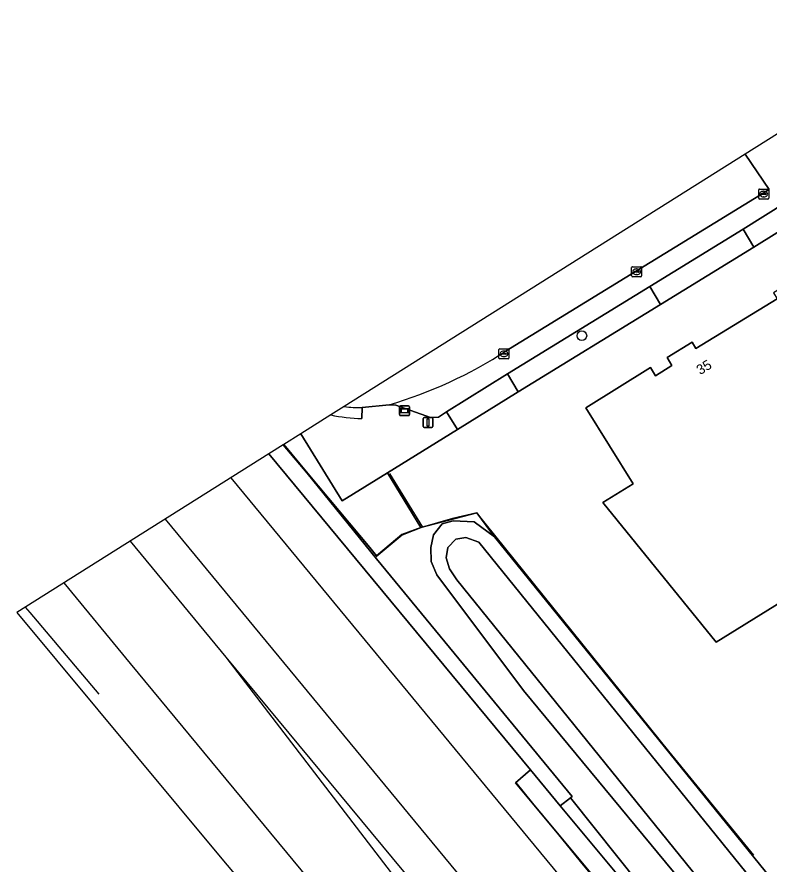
# Model space of a CAD drawing. Extents: x 157320 to 158835, y 386650 to 388491.
# Drawn here: x 157319.7 to 157395.5, y 387604.8 to 387690.1 of the extents above; entities that cross this region are included whole.
import ezdxf

# ---------------------------------------------------------------- set-up
doc = ezdxf.new("R2010")
doc.units = 0
for name, color, linetype in [('IMGEO_Berm_groen', 7, 'Continuous'), ('IMGEO_Boom', 7, 'Continuous'), ('IMGEO_Erf', 7, 'Continuous'), ('IMGEO_Geluidsscherm', 7, 'Continuous'), ('IMGEO_Grasland_overig', 7, 'Continuous'), ('IMGEO_Greppel_droge_sloot', 7, 'Continuous'), ('IMGEO_Hek', 7, 'Continuous'), ('IMGEO_Kolk', 7, 'Continuous'), ('IMGEO_Lichtmast', 7, 'Continuous'), ('IMGEO_Oever', 7, 'Continuous'), ('IMGEO_Pand', 7, 'Continuous'), ('IMGEO_Pand_nummerreeks', 7, 'Continuous'), ('IMGEO_Parkeervlak_open', 7, 'Continuous'), ('IMGEO_Rijbaan_lokaal_gesloten', 7, 'Continuous'), ('IMGEO_Rijbaan_lokaal_open', 7, 'Continuous'), ('IMGEO_Spoor', 7, 'Continuous'), ('IMGEO_Spoorbaan_halfverhard', 7, 'Continuous'), ('IMGEO_Voetpad_open', 7, 'Continuous'), ('IMGEO_Wegwijzer', 7, 'Continuous')]:
    doc.layers.add(name, color=color, linetype=linetype)

msp = doc.modelspace()

# ---------------------------------------------------------------- linework, layer by layer
at = {"layer": 'IMGEO_Berm_groen'}
msp.add_lwpolyline([(157348.329, 387648.107), (157346.611, 387647.025), (157349.051, 387644.101), (157355.271, 387636.647), (157355.953, 387635.829), (157358.517, 387637.965), (157360.432, 387638.662), (157357.065, 387644.179), (157352.493, 387641.365), (157348.329, 387648.107)], dxfattribs=at)
at = {"layer": 'IMGEO_Boom'}
msp.add_circle((157376.641, 387657.989), 0.489, dxfattribs=at)
at = {"layer": 'IMGEO_Erf'}
for points in [[(157403.516, 387672.84), (157393.961, 387666.912), (157384.559, 387661.137), (157370.221, 387652.327), (157364.1, 387648.532), (157357.065, 387644.179), (157360.432, 387638.662), (157366.054, 387640.139), (157367.841, 387637.744), (157374.839, 387629.111), (157396.827, 387601.943), (157405.092, 387608.635), (157409.235, 387603.518)], [(157408.617, 387638.531), (157390.176, 387627.112), (157378.757, 387641.186), (157381.806, 387643.081), (157377.054, 387650.725), (157383.572, 387654.776), (157384.062, 387653.961), (157385.72, 387654.996), (157385.229, 387655.786), (157387.738, 387657.347), (157388.139, 387656.695), (157396.315, 387661.696)]]:
    msp.add_lwpolyline(points, dxfattribs=at)
at = {"layer": 'IMGEO_Geluidsscherm'}
for points in [[(157372.533, 387609.863), (157370.015, 387612.991)], [(157372.533, 387609.863), (157376.482, 387605.032), (157389.95, 387588.801), (157410.917, 387563.58)]]:
    msp.add_lwpolyline(points, dxfattribs=at)
at = {"layer": 'IMGEO_Grasland_overig'}
for points in [[(157346.567, 387646.998), (157345.109, 387646.08), (157371.479, 387614.245), (157374.464, 387610.642), (157375.487, 387611.43), (157375.673, 387611.573), (157355.952, 387635.499), (157348.958, 387644.138)], [(157374.464, 387610.642), (157385.018, 387597.941), (157403.532, 387574.228), (157408.872, 387567.574), (157406.599, 387571.22), (157403.911, 387575.234), (157396.677, 387584.894), (157375.487, 387611.43)]]:
    msp.add_lwpolyline(points, close=True, dxfattribs=at)
for points in [[(157391.809, 387596.799), (157370.771, 387622.25), (157362.025, 387633.893), (157361.474, 387635.247), (157361.421, 387636.665), (157361.696, 387637.946), (157362.573, 387639.025), (157363.687, 387639.356), (157365.786, 387639.229), (157367.841, 387637.744), (157366.054, 387640.139), (157360.432, 387638.662), (157358.517, 387637.965), (157355.953, 387635.829), (157355.271, 387636.647), (157349.051, 387644.101), (157346.611, 387647.025), (157346.567, 387646.998), (157348.958, 387644.138), (157355.952, 387635.499), (157375.673, 387611.573), (157375.487, 387611.43), (157396.677, 387584.894)], [(157385.018, 387597.941), (157374.464, 387610.642), (157371.479, 387614.245), (157369.961, 387612.94), (157387.799, 387591.57)]]:
    msp.add_lwpolyline(points, dxfattribs=at)
at = {"layer": 'IMGEO_Greppel_droge_sloot'}
msp.add_lwpolyline([(157405.344, 387583.565), (157406.631, 387583.97), (157407.417, 387584.957), (157407.121, 387586.787), (157406.382, 387587.613), (157366.252, 387637.187), (157364.956, 387637.663), (157363.942, 387637.488), (157363.13, 387636.647), (157362.971, 387635.617), (157363.304, 387634.511), (157364.055, 387633.408), (157403.357, 387584.76), (157404.061, 387584.031), (157404.654, 387583.712)], close=True, dxfattribs=at)
at = {"layer": 'IMGEO_Hek'}
for points in [[(157357.275, 387644.112), (157360.593, 387638.704)], [(157393.966, 387605.661), (157385.399, 387616.148), (157366.054, 387640.139), (157363.615, 387639.566), (157360.593, 387638.704), (157358.537, 387637.905), (157355.916, 387635.709)], [(157320.574, 387630.635), (157321.02, 387630.096), (157327.965, 387621.878)]]:
    msp.add_lwpolyline(points, dxfattribs=at)
at = {"layer": 'IMGEO_Kolk'}
for p, q in [((157394.536, 387672.759), (157395.388, 387672.759)), ((157394.461, 387671.833), (157394.461, 387672.685)), ((157394.72, 387672.253), (157394.72, 387672.265)), ((157395.158, 387672.216), (157394.76, 387672.216)), ((157394.763, 387672.302), (157395.161, 387672.302)), ((157394.972, 387671.979), (157394.947, 387671.979)), ((157394.949, 387672.539), (157394.974, 387672.539)), ((157395.204, 387672.265), (157395.204, 387672.253)), ((157395.462, 387672.685), (157395.462, 387671.833)), ((157395.388, 387671.759), (157394.536, 387671.759)), ((157381.658, 387664.007), (157381.658, 387664.859)), ((157381.733, 387664.933), (157382.585, 387664.933)), ((157381.917, 387664.427), (157381.917, 387664.439)), ((157382.355, 387664.39), (157381.957, 387664.39)), ((157381.96, 387664.476), (157382.358, 387664.476)), ((157382.146, 387664.713), (157382.171, 387664.713)), ((157382.401, 387664.439), (157382.401, 387664.427)), ((157382.659, 387664.859), (157382.659, 387664.007)), ((157382.585, 387663.933), (157381.733, 387663.933)), ((157382.169, 387664.153), (157382.144, 387664.153)), ((157368.293, 387655.74), (157368.293, 387656.592)), ((157368.368, 387656.666), (157369.22, 387656.666)), ((157369.294, 387656.592), (157369.294, 387655.74)), ((157369.22, 387655.666), (157368.368, 387655.666)), ((157368.552, 387656.16), (157368.552, 387656.172)), ((157368.99, 387656.123), (157368.592, 387656.123)), ((157368.595, 387656.209), (157368.993, 387656.209)), ((157368.804, 387655.886), (157368.779, 387655.886)), ((157368.781, 387656.446), (157368.806, 387656.446)), ((157369.036, 387656.172), (157369.036, 387656.16))]:
    msp.add_line(p, q, dxfattribs=at)
for points in [[(157394.536, 387672.759), (157395.388, 387672.759)], [(157394.461, 387671.833), (157394.461, 387672.685)], [(157395.462, 387672.685), (157395.462, 387671.833)], [(157395.388, 387671.759), (157394.536, 387671.759)], [(157381.658, 387664.007), (157381.658, 387664.859)], [(157381.733, 387664.933), (157382.585, 387664.933)], [(157382.659, 387664.859), (157382.659, 387664.007)], [(157382.585, 387663.933), (157381.733, 387663.933)], [(157368.293, 387655.74), (157368.293, 387656.592)], [(157368.368, 387656.666), (157369.22, 387656.666)], [(157369.294, 387656.592), (157369.294, 387655.74)], [(157369.22, 387655.666), (157368.368, 387655.666)]]:
    msp.add_lwpolyline(points, dxfattribs=at)
for centre, radius, start, end in [((157394.538, 387672.683), 0.0765, 91.55205, 178.44795), ((157394.538, 387672.683), 0.0765, 91.55205, 178.44795), ((157395.386, 387672.683), 0.0765, 1.55205, 88.44795), ((157395.386, 387672.683), 0.0765, 1.55205, 88.44795), ((157394.76, 387672.262), 0.0403, 85.87752, 175.75265), ((157394.757, 387672.252), 0.0366, 178.93798, 274.71019), ((157395.161, 387672.259), 0.043, 264.86636, 352.45326), ((157395.165, 387672.264), 0.0386, 1.73085, 96.63898), ((157394.538, 387671.835), 0.0765, 181.55205, 268.44795), ((157394.538, 387671.835), 0.0765, 181.55205, 268.44795), ((157395.386, 387671.835), 0.0765, 271.55205, 358.44795), ((157395.386, 387671.835), 0.0765, 271.55205, 358.44795), ((157381.735, 387664.857), 0.0765, 91.55205, 178.44795), ((157381.735, 387664.857), 0.0765, 91.55205, 178.44795), ((157381.957, 387664.436), 0.0403, 85.87752, 175.75265), ((157381.954, 387664.426), 0.0366, 178.93798, 274.71019), ((157382.358, 387664.433), 0.043, 264.86636, 352.45326), ((157382.362, 387664.438), 0.0386, 1.73085, 96.63898), ((157382.583, 387664.857), 0.0765, 1.55205, 88.44795), ((157382.583, 387664.857), 0.0765, 1.55205, 88.44795), ((157381.735, 387664.009), 0.0765, 181.55205, 268.44795), ((157381.735, 387664.009), 0.0765, 181.55205, 268.44795), ((157382.583, 387664.009), 0.0765, 271.55205, 358.44795), ((157382.583, 387664.009), 0.0765, 271.55205, 358.44795), ((157368.37, 387656.59), 0.0765, 91.55205, 178.44795), ((157368.37, 387656.59), 0.0765, 91.55205, 178.44795), ((157369.218, 387656.59), 0.0765, 1.55205, 88.44795), ((157369.218, 387656.59), 0.0765, 1.55205, 88.44795), ((157368.37, 387655.742), 0.0765, 181.55205, 268.44795), ((157368.37, 387655.742), 0.0765, 181.55205, 268.44795), ((157368.592, 387656.169), 0.0403, 85.87752, 175.75265), ((157368.589, 387656.159), 0.0366, 178.93798, 274.71019), ((157368.993, 387656.166), 0.043, 264.86636, 352.45326), ((157368.997, 387656.171), 0.0386, 1.73085, 96.63898), ((157369.218, 387655.742), 0.0765, 271.55205, 358.44795), ((157369.218, 387655.742), 0.0765, 271.55205, 358.44795)]:
    msp.add_arc(centre, radius, start, end, dxfattribs=at)
for centre, major_axis, ratio, start_param, end_param in [((157394.948, 387672.259), (-0.387, 0.002), 0.722429, 4.712389, 7.853982), ((157394.973, 387672.259), (-0.39, 0.002), 0.717154, 1.570796, 4.712389), ((157382.145, 387664.433), (-0.387, 0.002), 0.722429, 4.712389, 7.853982), ((157382.17, 387664.433), (-0.39, 0.002), 0.717154, 1.570796, 4.712389), ((157368.78, 387656.166), (-0.387, 0.002), 0.722429, 4.712389, 7.853982), ((157368.805, 387656.166), (-0.39, 0.002), 0.717154, 1.570796, 4.712389)]:
    msp.add_ellipse(centre, major_axis=major_axis, ratio=ratio, start_param=start_param, end_param=end_param, dxfattribs=at)
at = {"layer": 'IMGEO_Lichtmast'}
for p, q in [((157360.744, 387649.746), (157361.534, 387649.746)), ((157361.534, 387649.746), (157360.744, 387649.746)), ((157360.644, 387648.846), (157360.644, 387649.646)), ((157360.644, 387649.646), (157360.644, 387648.846)), ((157361.634, 387649.646), (157361.634, 387648.846)), ((157361.634, 387648.846), (157361.634, 387649.646)), ((157361.534, 387648.746), (157360.744, 387648.746)), ((157360.744, 387648.746), (157361.534, 387648.746))]:
    msp.add_line(p, q, dxfattribs=at)
msp.add_lwpolyline([(157361.064, 387649.621), (157361.214, 387649.621), (157361.214, 387648.871), (157361.064, 387648.871), (157361.064, 387649.621)], dxfattribs=at)
for centre, start, end in [((157360.744, 387649.646), 90, 180), ((157360.744, 387649.646), 90, 180), ((157361.534, 387649.646), 0, 90), ((157361.534, 387649.646), 360, 90), ((157360.744, 387648.846), 180, 270), ((157360.744, 387648.846), 180, 270), ((157361.534, 387648.846), 270, 0), ((157361.534, 387648.846), 270, 0)]:
    msp.add_arc(centre, 0.1, start, end, dxfattribs=at)
at = {"layer": 'IMGEO_Oever'}
for points in [[(157365.786, 387639.229), (157363.687, 387639.356), (157362.573, 387639.025), (157361.696, 387637.946), (157361.421, 387636.665), (157361.474, 387635.247), (157362.025, 387633.893), (157370.771, 387622.25), (157391.809, 387596.799), (157402.393, 387583.086), (157405.212, 387582.007), (157406.487, 387582.034), (157404.731, 387580.561), (157404.779, 387580.502), (157410.52, 387585.068), (157402.618, 387594.917), (157400.97, 387596.826), (157396.827, 387601.943), (157374.839, 387629.111), (157367.841, 387637.744)], [(157364.956, 387637.663), (157366.252, 387637.187), (157406.382, 387587.613), (157407.121, 387586.787), (157407.417, 387584.957), (157406.631, 387583.97), (157405.344, 387583.565), (157404.654, 387583.712), (157404.061, 387584.031), (157403.357, 387584.76), (157364.055, 387633.408), (157363.304, 387634.511), (157362.971, 387635.617), (157363.13, 387636.647), (157363.942, 387637.488)]]:
    msp.add_lwpolyline(points, close=True, dxfattribs=at)
at = {"layer": 'IMGEO_Pand'}
msp.add_lwpolyline([(157419.341, 387645.069), (157409.86, 387660.461), (157407.032, 387658.717), (157405.189, 387661.704), (157405.998, 387662.203), (157403.154, 387666.754), (157395.933, 387662.318), (157396.315, 387661.696), (157388.139, 387656.695), (157387.738, 387657.347), (157385.229, 387655.786), (157385.72, 387654.996), (157384.062, 387653.961), (157383.572, 387654.776), (157377.054, 387650.725), (157381.806, 387643.081), (157378.757, 387641.186), (157390.176, 387627.112), (157408.617, 387638.531)], close=True, dxfattribs=at)
at = {"layer": 'IMGEO_Parkeervlak_open'}
for points in [[(157395.499, 387672.713), (157369.005, 387656.452)], [(157357.235, 387651.021), (157357.913, 387651.007), (157361.406, 387649.743), (157362.187, 387649.788), (157363.019, 387650.304), (157369.134, 387654.154), (157383.477, 387662.939), (157392.89, 387668.729), (157397.132, 387671.373)]]:
    msp.add_lwpolyline(points, dxfattribs=at)
msp.add_arc((157343.99, 387695.195), 46.117, 286.69072, 302.84906, dxfattribs=at)
at = {"layer": 'IMGEO_Rijbaan_lokaal_gesloten'}
for points in [[(157369.005, 387656.452), (157395.499, 387672.713), (157393.08, 387676.277), (157352.698, 387650.857)], [(157354.523, 387650.747), (157357.235, 387651.021)]]:
    msp.add_lwpolyline(points, dxfattribs=at)
for centre, radius, start, end in [((157343.99, 387695.195), 46.117, 286.69072, 302.84906), ((157354.366, 387663.345), 12.599, 262.39144, 270.71394)]:
    msp.add_arc(centre, radius, start, end, dxfattribs=at)
at = {"layer": 'IMGEO_Rijbaan_lokaal_open'}
for points in [[(157517.57, 387840.255), (157519.144, 387841.291), (157522.393, 387843.675), (157535.745, 387853.47), (157537.066, 387854.492), (157546.147, 387861.518), (157543.925, 387864.194), (157522.839, 387847.686), (157443.622, 387799.36), (157428.091, 387777.362), (157415.846, 387729.438), (157404.023, 387683.166), (157393.08, 387676.277)], [(157393.08, 387676.277), (157395.499, 387672.713)]]:
    msp.add_lwpolyline(points, dxfattribs=at)
at = {"layer": 'IMGEO_Spoor'}
for points in [[(157341.28, 387643.669), (157384.742, 387591.064), (157408.215, 387562.677)], [(157334.68, 387639.515), (157401.123, 387559.034)], [(157331.149, 387637.292), (157340.768, 387625.62)], [(157324.467, 387633.086), (157331.154, 387624.985), (157390.113, 387553.678)], [(157340.768, 387625.62), (157369.788, 387587.749)], [(157340.768, 387625.62), (157371.21, 387588.893)]]:
    msp.add_lwpolyline(points, dxfattribs=at)
at = {"layer": 'IMGEO_Spoorbaan_halfverhard'}
msp.add_lwpolyline([(157604.978, 387331.198), (157576.983, 387365.251), (157545.298, 387403.37), (157486.059, 387475.384), (157484.628, 387474.184), (157465.975, 387496.899), (157418.275, 387554.423), (157416.342, 387556.778), (157410.618, 387563.756), (157410.526, 387563.868), (157408.411, 387566.446), (157387.799, 387591.57), (157369.961, 387612.94), (157371.479, 387614.245), (157345.109, 387646.08), (157319.732, 387630.105), (157340.02, 387605.692), (157387.764, 387548.827), (157437.896, 387489.118), (157499.003, 387416.961), (157530.685, 387379.55), (157602.326, 387293.743)], dxfattribs=at)
at = {"layer": 'IMGEO_Voetpad_open'}
for points in [[(157397.132, 387671.373), (157392.89, 387668.729), (157393.961, 387666.912), (157403.516, 387672.84)], [(157348.329, 387648.107), (157352.493, 387641.365), (157357.065, 387644.179), (157364.1, 387648.532), (157363.019, 387650.304), (157362.187, 387649.788), (157361.406, 387649.743), (157357.913, 387651.007), (157357.235, 387651.021), (157354.523, 387650.747), (157354.477, 387649.646)], [(157352.698, 387650.857), (157351.345, 387650.005)], [(157354.477, 387649.646), (157354.523, 387650.747)], [(157351.345, 387650.005), (157348.329, 387648.107)]]:
    msp.add_lwpolyline(points, dxfattribs=at)
for points in [[(157384.559, 387661.137), (157393.961, 387666.912), (157392.89, 387668.729), (157383.477, 387662.939)], [(157384.559, 387661.137), (157383.477, 387662.939), (157369.134, 387654.154), (157370.221, 387652.327)], [(157369.134, 387654.154), (157363.019, 387650.304), (157364.1, 387648.532), (157370.221, 387652.327)]]:
    msp.add_lwpolyline(points, close=True, dxfattribs=at)
for centre, radius, start, end in [((157354.366, 387663.345), 12.599, 262.39144, 270.71394), ((157354.87, 387666.909), 17.268, 258.21957, 268.69488), ((157354.87, 387666.909), 17.268, 258.21957, 268.69488)]:
    msp.add_arc(centre, radius, start, end, dxfattribs=at)
at = {"layer": 'IMGEO_Wegwijzer'}
for p, q in [((157358.274, 387650.037), (157358.274, 387650.837)), ((157358.274, 387650.837), (157358.274, 387650.037)), ((157358.374, 387650.937), (157359.164, 387650.937)), ((157359.164, 387650.937), (157358.374, 387650.937)), ((157359.264, 387650.837), (157359.264, 387650.037)), ((157359.264, 387650.037), (157359.264, 387650.837)), ((157359.164, 387649.937), (157358.374, 387649.937)), ((157358.374, 387649.937), (157359.164, 387649.937))]:
    msp.add_line(p, q, dxfattribs=at)
for points in [[(157358.375, 387650.669), (157359.163, 387650.669), (157359.163, 387650.205), (157358.375, 387650.205), (157358.375, 387650.669)], [(157358.44, 387650.604), (157358.44, 387650.27), (157359.098, 387650.27), (157359.098, 387650.604), (157358.44, 387650.604)]]:
    msp.add_lwpolyline(points, dxfattribs=at)
for centre, start, end in [((157358.374, 387650.837), 90, 180), ((157358.374, 387650.837), 90, 180), ((157359.164, 387650.837), 0, 90), ((157359.164, 387650.837), 360, 90), ((157358.374, 387650.037), 180, 270), ((157358.374, 387650.037), 180, 270), ((157359.164, 387650.037), 270, 0), ((157359.164, 387650.037), 270, 0)]:
    msp.add_arc(centre, 0.1, start, end, dxfattribs=at)

# ---------------------------------------------------------------- texts
at = {"layer": 'IMGEO_Pand_nummerreeks'}
msp.add_text('35', height=1, rotation=31.65592, dxfattribs=at).set_placement((157388.566, 387654.008))

doc.saveas('drawing.dxf')
